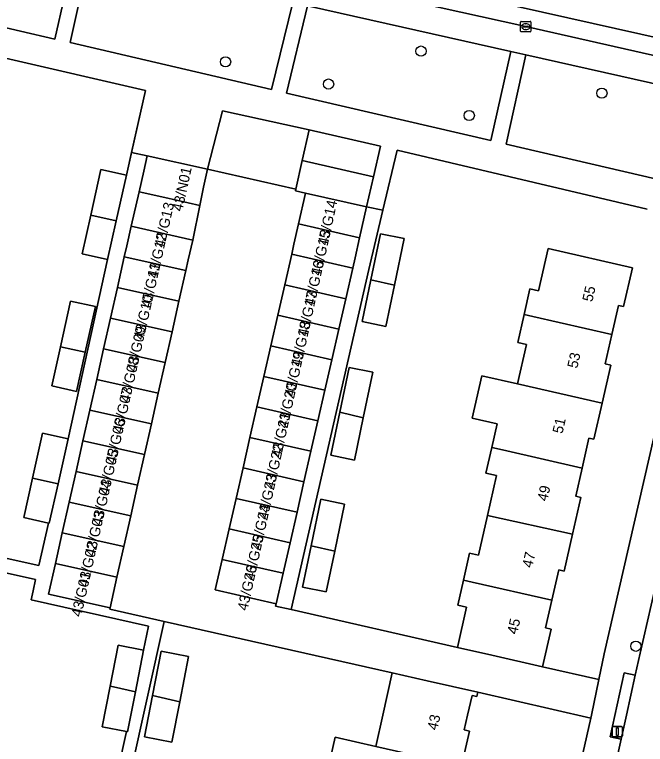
# Model space of a CAD drawing. Extents: x 161771 to 163125, y 382475 to 383179.
# Drawn here: x 162536.1 to 162596.6, y 382747.2 to 382817.3 of the extents above; entities that cross this region are included whole.
import ezdxf

# ---------------------------------------------------------------- set-up
doc = ezdxf.new("R2010")
doc.units = 0
for name, color, linetype in [('IMGEO_Boom', 7, 'Continuous'), ('IMGEO_Erf', 7, 'Continuous'), ('IMGEO_Groenvoorziening', 7, 'Continuous'), ('IMGEO_Kolk', 7, 'Continuous'), ('IMGEO_Lichtmast', 7, 'Continuous'), ('IMGEO_Muur', 7, 'Continuous'), ('IMGEO_Pand', 7, 'Continuous'), ('IMGEO_Pand_nummerreeks', 7, 'Continuous'), ('IMGEO_Parkeervlak_open', 7, 'Continuous'), ('IMGEO_Rijbaan_lokaal_gesloten', 7, 'Continuous'), ('IMGEO_Rijbaan_lokaal_open', 7, 'Continuous'), ('IMGEO_Voetpad_open', 7, 'Continuous')]:
    doc.layers.add(name, color=color, linetype=linetype)

msp = doc.modelspace()

# ---------------------------------------------------------------- linework, layer by layer
at = {"layer": 'IMGEO_Boom'}
for centre in [(162575.087, 382813.783), (162556.326, 382812.753), (162566.214, 382810.616), (162592.455, 382809.74), (162579.72, 382807.6), (162595.721, 382756.617)]:
    msp.add_circle(centre, 0.489, dxfattribs=at)
at = {"layer": 'IMGEO_Erf'}
for points in [[(162509.13, 382770.881), (162538.401, 382764.38), (162539.316, 382768.446), (162536.946, 382768.976), (162537.796, 382772.774), (162538.763, 382777.095), (162541.212, 382776.547), (162544.999, 382793.753), (162542.549, 382794.301), (162543.384, 382798.031), (162544.366, 382802.42), (162546.815, 382801.872), (162547.308, 382804.056), (162548.649, 382810.001), (162535.198, 382813.087)], [(162596.809, 382798.601), (162572.793, 382804.274), (162571.416, 382798.491), (162570.065, 382792.819), (162562.62, 382760.143), (162578.579, 382756.507), (162579.458, 382760.363), (162578.615, 382760.555), (162579.165, 382762.973), (162579.755, 382765.561), (162580.598, 382765.369), (162581.469, 382769.192), (162582.339, 382773.009), (162581.317, 382773.241), (162581.88, 382775.717), (162582.396, 382777.985), (162580.008, 382778.529), (162580.933, 382782.594), (162584.345, 382781.814), (162585.209, 382785.607), (162584.37, 382785.798), (162584.979, 382788.473), (162585.541, 382790.941), (162586.381, 382790.75), (162587.307, 382794.813), (162595.379, 382792.974), (162594.529, 382789.244), (162594.042, 382789.355), (162593.404, 382786.554), (162592.766, 382783.756), (162593.312, 382783.631), (162592.474, 382779.956), (162591.685, 382776.493), (162591.209, 382776.602), (162590.552, 382773.716), (162589.939, 382771.025), (162590.441, 382770.91), (162589.635, 382767.371), (162588.829, 382763.836), (162588.324, 382763.951), (162587.663, 382761.053), (162587.054, 382758.379), (162587.58, 382758.259), (162586.756, 382754.644), (162592.164, 382753.411), (162592.675, 382755.889), (162602.202, 382797.456)], [(162546.02, 382744.824), (162546.822, 382748.424), (162544.49, 382748.879), (162545.253, 382752.79), (162546.018, 382756.714), (162548.448, 382756.24), (162548.919, 382758.549), (162537.66, 382761.08), (162537.854, 382761.942), (162538.094, 382763.014), (162508.826, 382769.514), (162504.492, 382750), (162503.806, 382746.991)], [(162565.278, 382740.936), (162566.834, 382747.876), (162570.739, 382746.999), (162571.413, 382750), (162572.328, 382754.073), (162550.434, 382758.992), (162547.22, 382744.557)], [(162580.483, 382701.488), (162591.397, 382749.715), (162580.545, 382752.201), (162580.452, 382751.795), (162580.001, 382751.898), (162579.555, 382750), (162579.22, 382748.574), (162579.738, 382748.458), (162578.989, 382745.122)]]:
    msp.add_lwpolyline(points, dxfattribs=at)
for points in [[(162571.726, 382787.339), (162569.453, 382787.81), (162570.284, 382791.821), (162571.199, 382796.241), (162573.473, 382795.77), (162572.548, 382791.305)], [(162541.437, 382789.775), (162543.828, 382789.246), (162542.857, 382784.856), (162542.025, 382781.097), (162539.635, 382781.626), (162540.468, 382785.391)], [(162569.544, 382778.572), (162568.702, 382774.505), (162566.428, 382774.976), (162567.282, 382779.095), (162568.175, 382783.407), (162570.448, 382782.936)], [(162566.804, 382765.765), (162565.989, 382761.83), (162563.716, 382762.301), (162564.539, 382766.277), (162565.462, 382770.732), (162567.735, 382770.261)], [(162551.164, 382747.39), (162548.539, 382747.902), (162549.314, 382751.874), (162550.147, 382756.147), (162552.773, 382755.634), (162551.923, 382751.28)]]:
    msp.add_lwpolyline(points, close=True, dxfattribs=at)
at = {"layer": 'IMGEO_Groenvoorziening'}
for points in [[(162541.793, 382823.159), (162524.697, 382827.007), (162521.883, 382827.641), (162520.133, 382819.569), (162539.95, 382814.921)], [(162543.24, 382822.821), (162541.403, 382814.591), (162560.731, 382810.082), (162562.772, 382818.447)], [(162583.72, 382813.736), (162564.206, 382818.123), (162562.18, 382809.753), (162581.807, 382805.2)], [(162604.668, 382809.03), (162585.154, 382813.424), (162583.26, 382804.84), (162602.691, 382800.316), (162604.034, 382806.236)]]:
    msp.add_lwpolyline(points, close=True, dxfattribs=at)
at = {"layer": 'IMGEO_Kolk'}
for p, q in [((162584.639, 382815.708), (162584.639, 382816.56)), ((162584.714, 382816.634), (162585.566, 382816.634)), ((162585.127, 382816.414), (162585.152, 382816.414)), ((162585.64, 382816.56), (162585.64, 382815.708)), ((162585.566, 382815.634), (162584.714, 382815.634)), ((162584.898, 382816.128), (162584.898, 382816.14)), ((162585.336, 382816.091), (162584.938, 382816.091)), ((162584.941, 382816.177), (162585.339, 382816.177)), ((162585.15, 382815.854), (162585.125, 382815.854)), ((162585.382, 382816.14), (162585.382, 382816.128))]:
    msp.add_line(p, q, dxfattribs=at)
for points in [[(162584.639, 382815.708), (162584.639, 382816.56)], [(162584.714, 382816.634), (162585.566, 382816.634)], [(162585.64, 382816.56), (162585.64, 382815.708)], [(162585.566, 382815.634), (162584.714, 382815.634)]]:
    msp.add_lwpolyline(points, dxfattribs=at)
for centre, radius, start, end in [((162584.716, 382816.558), 0.0765, 91.55205, 178.44795), ((162584.716, 382816.558), 0.0765, 91.55205, 178.44795), ((162585.564, 382816.558), 0.0765, 1.55205, 88.44795), ((162585.564, 382816.558), 0.0765, 1.55205, 88.44795), ((162584.716, 382815.71), 0.0765, 181.55205, 268.44795), ((162584.716, 382815.71), 0.0765, 181.55205, 268.44795), ((162584.938, 382816.137), 0.0403, 85.87752, 175.75265), ((162584.935, 382816.127), 0.0366, 178.93798, 274.71019), ((162585.339, 382816.134), 0.043, 264.86636, 352.45326), ((162585.343, 382816.139), 0.0386, 1.73085, 96.63898), ((162585.564, 382815.71), 0.0765, 271.55205, 358.44795), ((162585.564, 382815.71), 0.0765, 271.55205, 358.44795)]:
    msp.add_arc(centre, radius, start, end, dxfattribs=at)
for centre, major_axis, ratio, start_param, end_param in [((162585.126, 382816.134), (-0.387, 0.002), 0.722429, 4.712389, 7.853982), ((162585.151, 382816.134), (-0.39, 0.002), 0.717154, 1.570796, 4.712389)]:
    msp.add_ellipse(centre, major_axis=major_axis, ratio=ratio, start_param=start_param, end_param=end_param, dxfattribs=at)
at = {"layer": 'IMGEO_Lichtmast'}
for p, q in [((162593.55, 382748.906), (162594.34, 382748.906)), ((162594.34, 382748.906), (162593.55, 382748.906)), ((162593.45, 382748.006), (162593.45, 382748.806)), ((162593.45, 382748.806), (162593.45, 382748.006)), ((162594.44, 382748.806), (162594.44, 382748.006)), ((162594.44, 382748.006), (162594.44, 382748.806)), ((162594.34, 382747.906), (162593.55, 382747.906)), ((162593.55, 382747.906), (162594.34, 382747.906))]:
    msp.add_line(p, q, dxfattribs=at)
msp.add_lwpolyline([(162593.87, 382748.781), (162594.02, 382748.781), (162594.02, 382748.031), (162593.87, 382748.031), (162593.87, 382748.781)], dxfattribs=at)
for centre, start, end in [((162593.55, 382748.806), 90, 180), ((162593.55, 382748.806), 90, 180), ((162594.34, 382748.806), 0, 90), ((162594.34, 382748.806), 360, 90), ((162593.55, 382748.006), 180, 270), ((162593.55, 382748.006), 180, 270), ((162594.34, 382748.006), 270, 0), ((162594.34, 382748.006), 270, 0)]:
    msp.add_arc(centre, 0.1, start, end, dxfattribs=at)
at = {"layer": 'IMGEO_Muur'}
for points in [[(162535.198, 382813.087), (162548.649, 382810.001), (162547.33, 382804.157)], [(162547.33, 382804.157), (162546.815, 382801.872)]]:
    msp.add_lwpolyline(points, dxfattribs=at)
at = {"layer": 'IMGEO_Pand'}
for points in [[(162563.694, 382803.277), (162570.53, 382801.719), (162571.198, 382804.649), (162564.343, 382806.211)], [(162554.594, 382802.427), (162548.81, 382803.709), (162548.483, 382802.241), (162548.041, 382800.257), (162550.483, 382799.713), (162553.841, 382798.965), (162554.218, 382800.7)], [(162563.694, 382803.277), (162563.084, 382800.52), (162563.049, 382800.363), (162564.014, 382800.143), (162569.867, 382798.809), (162570.53, 382801.719)], [(162543.384, 382798.031), (162545.831, 382797.474), (162546.815, 382801.872), (162544.366, 382802.42)], [(162553.841, 382798.965), (162550.483, 382799.713), (162548.041, 382800.257), (162547.264, 382796.965), (162553.175, 382795.637)], [(162569.867, 382798.809), (162564.014, 382800.143), (162563.341, 382797.192), (162569.195, 382795.858)], [(162543.384, 382798.031), (162542.549, 382794.301), (162544.999, 382793.753), (162545.831, 382797.474)], [(162546.602, 382794.021), (162552.513, 382792.692), (162552.748, 382793.738), (162553.175, 382795.637), (162547.264, 382796.965), (162546.837, 382795.066)], [(162569.195, 382795.858), (162563.341, 382797.192), (162562.894, 382795.23), (162562.673, 382794.262), (162568.527, 382792.928), (162568.756, 382793.934)], [(162572.548, 382791.305), (162573.473, 382795.77), (162571.199, 382796.241), (162570.284, 382791.821)], [(162595.379, 382792.974), (162587.307, 382794.813), (162586.381, 382790.75), (162585.541, 382790.941), (162584.979, 382788.473), (162585.819, 382788.282), (162593.404, 382786.554), (162594.042, 382789.355), (162594.529, 382789.244)], [(162546.602, 382794.021), (162545.94, 382791.077), (162551.851, 382789.748), (162552.513, 382792.692)], [(162562.006, 382791.332), (162567.859, 382789.998), (162568.527, 382792.928), (162562.673, 382794.262)], [(162572.548, 382791.305), (162570.284, 382791.821), (162569.453, 382787.81), (162571.726, 382787.339)], [(162545.278, 382788.132), (162551.189, 382786.804), (162551.851, 382789.748), (162545.94, 382791.077)], [(162562.006, 382791.332), (162561.338, 382788.402), (162567.192, 382787.068), (162567.859, 382789.998)], [(162540.468, 382785.391), (162542.857, 382784.856), (162543.828, 382789.246), (162541.437, 382789.775)], [(162566.524, 382784.138), (162567.192, 382787.068), (162561.338, 382788.402), (162560.67, 382785.471)], [(162593.404, 382786.554), (162585.819, 382788.282), (162584.979, 382788.473), (162584.37, 382785.798), (162585.209, 382785.607), (162584.345, 382781.814), (162592.474, 382779.956), (162593.312, 382783.631), (162592.766, 382783.756)], [(162545.278, 382788.132), (162544.616, 382785.188), (162550.528, 382783.859), (162551.189, 382786.804)], [(162542.857, 382784.856), (162540.468, 382785.391), (162539.635, 382781.626), (162542.025, 382781.097)], [(162566.524, 382784.138), (162560.67, 382785.471), (162560.003, 382782.541), (162565.856, 382781.207)], [(162549.866, 382780.915), (162550.528, 382783.859), (162544.616, 382785.188), (162543.955, 382782.243)], [(162569.544, 382778.572), (162570.448, 382782.936), (162568.175, 382783.407), (162567.282, 382779.095)], [(162592.474, 382779.956), (162584.345, 382781.814), (162580.933, 382782.594), (162580.008, 382778.529), (162582.396, 382777.985), (162581.88, 382775.717), (162582.903, 382775.484), (162590.552, 382773.716), (162591.209, 382776.602), (162591.685, 382776.493)], [(162549.866, 382780.915), (162543.955, 382782.243), (162543.293, 382779.299), (162549.204, 382777.97)], [(162560.003, 382782.541), (162559.335, 382779.611), (162565.189, 382778.277), (162565.856, 382781.207)], [(162548.542, 382775.026), (162549.204, 382777.97), (162543.293, 382779.299), (162542.631, 382776.355)], [(162559.335, 382779.611), (162558.667, 382776.681), (162564.521, 382775.347), (162565.189, 382778.277)], [(162569.544, 382778.572), (162567.282, 382779.095), (162566.428, 382774.976), (162568.702, 382774.505)], [(162537.796, 382772.774), (162540.247, 382772.231), (162541.212, 382776.547), (162538.763, 382777.095)], [(162548.542, 382775.026), (162542.631, 382776.355), (162541.969, 382773.41), (162547.88, 382772.082)], [(162558, 382773.751), (162563.853, 382772.417), (162564.521, 382775.347), (162558.667, 382776.681)], [(162590.552, 382773.716), (162582.903, 382775.484), (162581.88, 382775.717), (162581.317, 382773.241), (162582.339, 382773.009), (162581.469, 382769.192), (162589.635, 382767.371), (162590.441, 382770.91), (162589.939, 382771.025)], [(162563.186, 382769.487), (162563.853, 382772.417), (162558, 382773.751), (162557.332, 382770.82)], [(162540.247, 382772.231), (162537.796, 382772.774), (162536.946, 382768.976), (162539.316, 382768.446), (162539.396, 382768.428)], [(162541.307, 382770.466), (162547.218, 382769.137), (162547.88, 382772.082), (162541.969, 382773.41)], [(162557.332, 382770.82), (162556.664, 382767.89), (162562.518, 382766.556), (162563.186, 382769.487)], [(162564.539, 382766.277), (162566.804, 382765.765), (162567.735, 382770.261), (162565.462, 382770.732)], [(162541.307, 382770.466), (162540.645, 382767.522), (162546.557, 382766.193), (162547.218, 382769.137)], [(162589.635, 382767.371), (162581.469, 382769.192), (162580.598, 382765.369), (162579.755, 382765.561), (162579.165, 382762.973), (162580.009, 382762.782), (162587.663, 382761.053), (162588.324, 382763.951), (162588.829, 382763.836)], [(162555.997, 382764.96), (162561.851, 382763.626), (162562.518, 382766.556), (162556.664, 382767.89)], [(162539.983, 382764.577), (162545.895, 382763.248), (162546.557, 382766.193), (162540.645, 382767.522)], [(162564.539, 382766.277), (162563.716, 382762.301), (162565.989, 382761.83), (162566.804, 382765.765)], [(162539.983, 382764.577), (162539.317, 382761.613), (162545.233, 382760.304), (162545.895, 382763.248)], [(162555.997, 382764.96), (162555.329, 382762.03), (162561.183, 382760.696), (162561.851, 382763.626)], [(162587.663, 382761.053), (162580.009, 382762.782), (162579.165, 382762.973), (162578.615, 382760.555), (162579.458, 382760.363), (162578.579, 382756.507), (162581.881, 382755.755), (162586.756, 382754.644), (162587.58, 382758.259), (162587.054, 382758.379)], [(162548.448, 382756.24), (162546.018, 382756.714), (162545.253, 382752.79), (162545.57, 382752.72), (162547.671, 382752.253)], [(162551.923, 382751.28), (162552.773, 382755.634), (162550.147, 382756.147), (162549.314, 382751.874)], [(162570.739, 382746.999), (162578.989, 382745.122), (162579.738, 382748.458), (162579.22, 382748.574), (162579.555, 382750), (162580.001, 382751.898), (162580.452, 382751.795), (162580.545, 382752.201), (162575.67, 382753.312), (162572.328, 382754.073), (162571.413, 382750)], [(162547.671, 382752.253), (162545.57, 382752.72), (162545.253, 382752.79), (162544.49, 382748.879), (162546.822, 382748.424), (162546.921, 382748.405)], [(162551.923, 382751.28), (162549.314, 382751.874), (162548.539, 382747.902), (162551.164, 382747.39)], [(162570.739, 382746.999), (162566.834, 382747.876), (162565.278, 382740.936), (162566.059, 382740.761), (162577.411, 382738.181), (162578.148, 382741.463), (162577.64, 382741.577), (162578.399, 382744.957), (162578.926, 382744.839), (162578.989, 382745.122)]]:
    msp.add_lwpolyline(points, close=True, dxfattribs=at)
at = {"layer": 'IMGEO_Parkeervlak_open'}
msp.add_lwpolyline([(162526.238, 382829.362), (162525.314, 382829.567), (162524.697, 382827.007), (162541.793, 382823.159), (162543.24, 382822.821), (162562.772, 382818.447), (162564.206, 382818.123), (162583.72, 382813.736), (162585.154, 382813.424), (162604.668, 382809.03), (162605.253, 382811.598), (162604.1, 382811.863), (162585.14, 382816.134), (162566.144, 382820.379), (162544.237, 382825.31)], close=True, dxfattribs=at)
at = {"layer": 'IMGEO_Rijbaan_lokaal_gesloten'}
for points in [[(162605.633, 382813.283), (162544.4, 382827.043)], [(162566.144, 382820.379), (162585.14, 382816.134), (162604.1, 382811.863)]]:
    msp.add_lwpolyline(points, dxfattribs=at)
at = {"layer": 'IMGEO_Rijbaan_lokaal_open'}
for points in [[(162642.274, 382808.681), (162613.961, 382815.02), (162554.685, 382828.334), (162522.166, 382835.638), (162521.175, 382832.265), (162544.4, 382827.043), (162605.633, 382813.283), (162678.397, 382796.971), (162861.402, 382755.875), (162976.631, 382730.027), (163031.336, 382717.589), (163033.334, 382716.946), (163046.945, 382712.072), (163047.759, 382716.988), (163048.718, 382719.942), (163035.966, 382720.816)], [(162600.005, 382772.85), (162596.126, 382755.943), (162595.661, 382753.845), (162594.81, 382750), (162594.297, 382747.682), (162591.452, 382734.834), (162586.782, 382713.955), (162580.88, 382687.793), (162580.377, 382685.723), (162579.233, 382680.702), (162575.435, 382664.077), (162570.58, 382642.612), (162565.797, 382621.546), (162564.014, 382613.634), (162563.184, 382609.95), (162562.972, 382609.01), (162562.442, 382606.621), (162561.994, 382604.605)]]:
    msp.add_lwpolyline(points, dxfattribs=at)
msp.add_lwpolyline([(162562.62, 382760.143), (162561.134, 382760.482), (162561.183, 382760.696), (162555.329, 382762.03), (162555.997, 382764.96), (162556.664, 382767.89), (162557.332, 382770.82), (162558, 382773.751), (162558.667, 382776.681), (162559.335, 382779.611), (162560.003, 382782.541), (162560.67, 382785.471), (162561.338, 382788.402), (162562.006, 382791.332), (162562.673, 382794.262), (162562.894, 382795.23), (162563.341, 382797.192), (162564.014, 382800.143), (162563.049, 382800.363), (162563.084, 382800.52), (162554.594, 382802.427), (162554.218, 382800.7), (162553.841, 382798.965), (162553.175, 382795.637), (162552.748, 382793.738), (162552.513, 382792.692), (162551.851, 382789.748), (162551.189, 382786.804), (162550.528, 382783.859), (162549.866, 382780.915), (162549.204, 382777.97), (162548.542, 382775.026), (162547.88, 382772.082), (162547.218, 382769.137), (162546.557, 382766.193), (162545.895, 382763.248), (162545.233, 382760.304), (162545.202, 382760.167), (162550.434, 382758.992), (162572.328, 382754.073), (162575.67, 382753.312), (162580.545, 382752.201), (162591.397, 382749.715), (162591.461, 382750), (162592.164, 382753.411), (162586.756, 382754.644), (162581.881, 382755.755), (162578.579, 382756.507)], close=True, dxfattribs=at)
at = {"layer": 'IMGEO_Voetpad_open'}
for points in [[(162541.793, 382823.159), (162539.95, 382814.921), (162520.133, 382819.569)], [(162562.772, 382818.447), (162560.731, 382810.082), (162541.403, 382814.591), (162543.24, 382822.821)], [(162510.621, 382818.519), (162519.291, 382816.631), (162526.114, 382815.089), (162526.135, 382815.187), (162535.198, 382813.087), (162548.649, 382810.001), (162547.308, 382804.056), (162548.81, 382803.709), (162554.594, 382802.427), (162556.022, 382808.052), (162564.343, 382806.211), (162571.198, 382804.649), (162570.53, 382801.719), (162569.867, 382798.809), (162571.416, 382798.491), (162572.793, 382804.274), (162596.809, 382798.601)], [(162602.691, 382800.316), (162583.26, 382804.84), (162585.154, 382813.424), (162583.72, 382813.736), (162581.807, 382805.2), (162562.18, 382809.753), (162564.206, 382818.123)], [(162547.22, 382744.557), (162550.434, 382758.992), (162545.202, 382760.167), (162545.233, 382760.304), (162539.317, 382761.613), (162539.983, 382764.577), (162540.645, 382767.522), (162541.307, 382770.466), (162541.969, 382773.41), (162542.631, 382776.355), (162543.293, 382779.299), (162543.955, 382782.243), (162544.616, 382785.188), (162545.278, 382788.132), (162545.94, 382791.077), (162546.602, 382794.021), (162546.837, 382795.066), (162547.264, 382796.965), (162548.041, 382800.257), (162548.483, 382802.241), (162548.81, 382803.709), (162547.308, 382804.056), (162546.815, 382801.872), (162545.831, 382797.474), (162544.999, 382793.753), (162541.212, 382776.547), (162540.247, 382772.231), (162539.396, 382768.428), (162539.316, 382768.446), (162538.401, 382764.38), (162509.13, 382770.881)], [(162602.202, 382797.456), (162592.675, 382755.889), (162592.164, 382753.411), (162591.461, 382750), (162591.397, 382749.715), (162580.483, 382701.488), (162576.859, 382685.829), (162576.082, 382682.472), (162572.386, 382666.503)], [(162575.435, 382664.077), (162579.233, 382680.702), (162578.746, 382680.813), (162579.89, 382685.834), (162580.377, 382685.723), (162580.88, 382687.793), (162586.782, 382713.955), (162591.452, 382734.834), (162594.297, 382747.682), (162593.242, 382747.916), (162594.607, 382754.079), (162595.661, 382753.845), (162596.126, 382755.943), (162600.005, 382772.85)], [(162508.826, 382769.514), (162538.094, 382763.014), (162537.854, 382761.942), (162537.66, 382761.08), (162548.919, 382758.549), (162548.448, 382756.24), (162547.671, 382752.253), (162546.921, 382748.405), (162546.822, 382748.424), (162546.02, 382744.824)]]:
    msp.add_lwpolyline(points, dxfattribs=at)
for points in [[(162564.343, 382806.211), (162556.022, 382808.052), (162554.594, 382802.427), (162563.084, 382800.52), (162563.694, 382803.277)], [(162571.416, 382798.491), (162569.867, 382798.809), (162569.195, 382795.858), (162568.756, 382793.934), (162568.527, 382792.928), (162567.859, 382789.998), (162567.192, 382787.068), (162566.524, 382784.138), (162565.856, 382781.207), (162565.189, 382778.277), (162564.521, 382775.347), (162563.853, 382772.417), (162563.186, 382769.487), (162562.518, 382766.556), (162561.851, 382763.626), (162561.183, 382760.696), (162561.134, 382760.482), (162562.62, 382760.143), (162570.065, 382792.819)], [(162594.81, 382750), (162595.661, 382753.845), (162594.607, 382754.079), (162593.242, 382747.916), (162594.297, 382747.682)]]:
    msp.add_lwpolyline(points, close=True, dxfattribs=at)

# ---------------------------------------------------------------- texts
at = {"layer": 'IMGEO_Pand_nummerreeks'}
for s, rotation, p in [('43/N01', 77.716, (162552.166, 382798.324)), ('43/G14', 77.60459, (162566.123, 382795.066)), ('43/G13', 77.32065, (162550.436, 382794.848)), ('43/G12', 77.32331, (162549.769, 382791.885)), ('43/G15', 77.60459, (162565.482, 382792.149)), ('43/G11', 77.32331, (162549.13, 382789.042)), ('43/G16', 77.60459, (162564.841, 382789.233)), ('55', 77.26336, (162591.53, 382789.641)), ('43/G10', 77.32331, (162548.441, 382785.981)), ('43/G17', 77.60459, (162564.2, 382786.316)), ('43/G18', 77.60459, (162563.56, 382783.402)), ('43/G09', 77.32331, (162547.755, 382782.929)), ('43/G19', 77.60459, (162562.918, 382780.48)), ('53', 77.26336, (162590.086, 382783.254)), ('43/G08', 77.32331, (162547.091, 382779.978)), ('43/G20', 77.60459, (162562.258, 382777.48)), ('43/G07', 77.32331, (162546.425, 382777.018)), ('43/G06', 77.32331, (162545.76, 382774.062)), ('43/G21', 77.60459, (162561.64, 382774.668)), ('51', 77.26301, (162588.667, 382776.978)), ('43/G22', 77.60459, (162560.974, 382771.637)), ('43/G05', 77.32331, (162545.095, 382771.105)), ('43/G23', 77.60459, (162560.335, 382768.727)), ('43/G04', 77.32331, (162544.43, 382768.148)), ('49', 77.26336, (162587.199, 382770.48)), ('43/G24', 77.60459, (162559.694, 382765.81)), ('43/G03', 77.32331, (162543.765, 382765.191)), ('43/G25', 77.60459, (162559.053, 382762.893)), ('43/G02', 77.32331, (162543.099, 382762.228)), ('47', 77.26336, (162585.755, 382764.094)), ('43/G26', 77.60459, (162558.412, 382759.977)), ('43/G01', 77.32331, (162542.459, 382759.385)), ('45', 77.26336, (162584.311, 382757.707)), ('43', 77.09681, (162576.636, 382748.484))]:
    msp.add_text(s, height=1, rotation=rotation, dxfattribs=at).set_placement(p)

doc.saveas('drawing.dxf')
